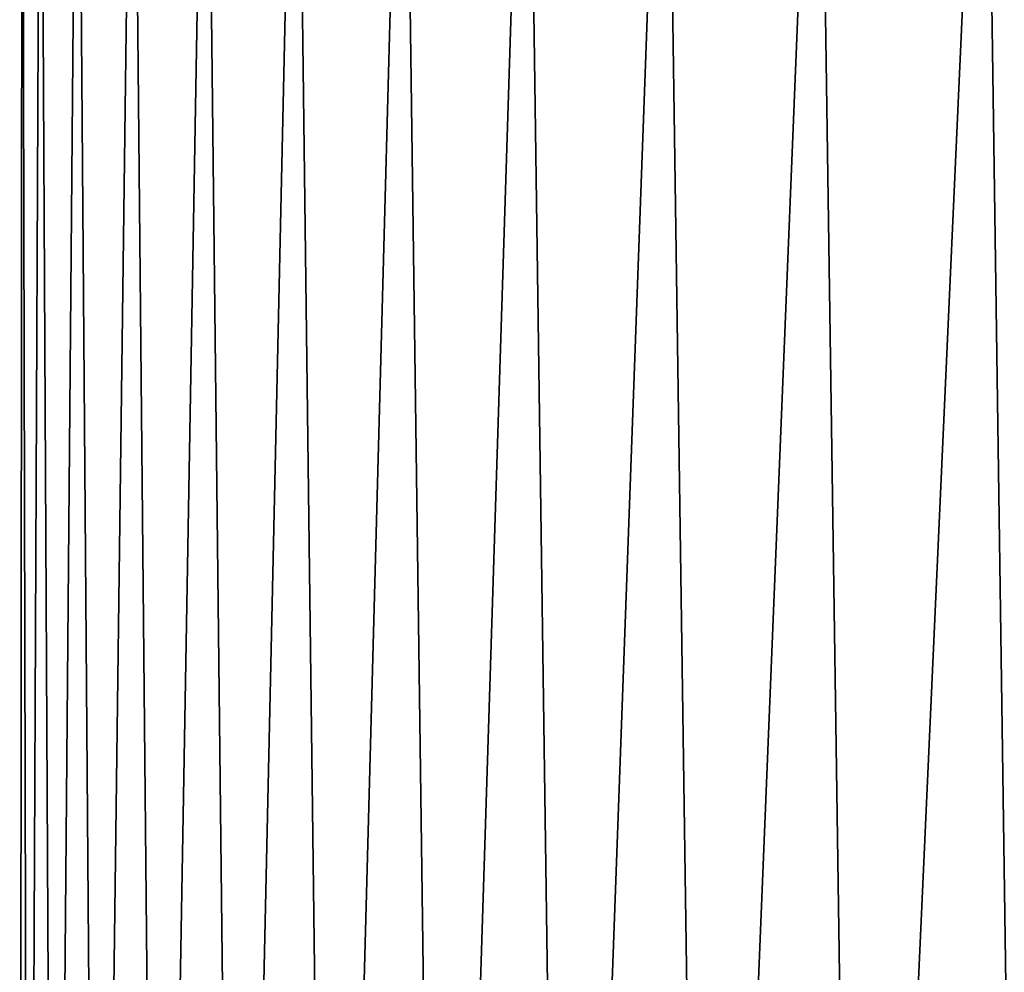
# Model space of a CAD drawing. Header units: metres. Extents: x -2 to 78, y -85 to 85.
# Tile 470 of 500: x 50.26 to 51.6, y 56.16 to 57.46. Entities that reach past the tile are written whole.
import ezdxf

# ---------------------------------------------------------------- set-up
doc = ezdxf.new("R2010")
doc.units = ezdxf.units.M
doc.layers.add('solid_20004802', color=7, linetype='CONTINUOUS')

msp = doc.modelspace()

# ---------------------------------------------------------------- linework, layer by layer
at = {"layer": 'solid_20004802'}
for points in [[(50.263786, 58.145981, -0.157037), (50.272541, 54.498138, -0.304638), (50.260624, 54.499878, 0)], [(50.263786, 58.145981, 0.157037), (50.260624, 54.499878, 0), (50.272541, 54.498138, 0.304638)], [(50.263786, 58.145981, 0.157037), (50.263786, 58.145981, -0.157037), (50.260624, 54.499878, 0)], [(50.263786, 58.145981, -0.157037), (50.289059, 58.145981, -0.470093), (50.272541, 54.498138, -0.304638)], [(50.289059, 58.145981, 0.470093), (50.263786, 58.145981, 0.157037), (50.272541, 54.498138, 0.304638)], [(50.289059, 58.145981, -0.470093), (50.308235, 54.492912, -0.607526), (50.272541, 54.498138, -0.304638)], [(50.289059, 58.145981, 0.470093), (50.272541, 54.498138, 0.304638), (50.308235, 54.492912, 0.607526)], [(50.289059, 58.145981, -0.470093), (50.339439, 58.145981, -0.7801), (50.308235, 54.492912, -0.607526)], [(50.339439, 58.145981, 0.7801), (50.289059, 58.145981, 0.470093), (50.308235, 54.492912, 0.607526)], [(50.339439, 58.145981, -0.7801), (50.36755, 54.484352, -0.906962), (50.308235, 54.492912, -0.607526)], [(50.339439, 58.145981, 0.7801), (50.308235, 54.492912, 0.607526), (50.36755, 54.484352, 0.906962)], [(50.339439, 58.145981, -0.7801), (50.414604, 58.145981, -1.085048), (50.36755, 54.484352, -0.906962)], [(50.414604, 58.145981, 1.085048), (50.339439, 58.145981, 0.7801), (50.36755, 54.484352, 0.906962)], [(50.414604, 58.145981, -1.085048), (50.450207, 54.472664, -1.201166), (50.36755, 54.484352, -0.906962)], [(50.414604, 58.145981, 1.085048), (50.36755, 54.484352, 0.906962), (50.450207, 54.472664, 1.201166)], [(50.414604, 58.145981, -1.085048), (50.514061, 58.145981, -1.382959), (50.450207, 54.472664, -1.201166)], [(50.514061, 58.145981, 1.382959), (50.414604, 58.145981, 1.085048), (50.450207, 54.472664, 1.201166)], [(50.514061, 58.145981, -1.382959), (50.555801, 54.458038, -1.48837), (50.450207, 54.472664, -1.201166)], [(50.514061, 58.145981, 1.382959), (50.450207, 54.472664, 1.201166), (50.555801, 54.458038, 1.48837)], [(50.514061, 58.145981, -1.382959), (50.637169, 58.145981, -1.671901), (50.555801, 54.458038, -1.48837)], [(50.637169, 58.145981, 1.671901), (50.514061, 58.145981, 1.382959), (50.555801, 54.458038, 1.48837)], [(50.637169, 58.145981, -1.671901), (50.683788, 54.44091, -1.766807), (50.555801, 54.458038, -1.48837)], [(50.637169, 58.145981, 1.671901), (50.555801, 54.458038, 1.48837), (50.683788, 54.44091, 1.766808)], [(50.637169, 58.145981, -1.671901), (50.783127, 58.145981, -1.95), (50.683788, 54.44091, -1.766807)], [(50.783127, 58.145981, 1.95), (50.637169, 58.145981, 1.671901), (50.683788, 54.44091, 1.766808)], [(50.783127, 58.145981, -1.95), (50.833454, 54.42168, -2.034685), (50.683788, 54.44091, -1.766807)], [(50.783127, 58.145981, 1.95), (50.683788, 54.44091, 1.766808), (50.833454, 54.42168, 2.034685)], [(50.783127, 58.145981, -1.95), (50.950989, 58.145981, -2.215452), (50.833454, 54.42168, -2.034685)], [(50.950989, 58.145981, 2.215452), (50.783127, 58.145981, 1.95), (50.833454, 54.42168, 2.034685)], [(50.950989, 58.145981, -2.215452), (51.003941, 54.400711, -2.29027), (50.833454, 54.42168, -2.034685)], [(50.950989, 58.145981, 2.215452), (50.833454, 54.42168, 2.034685), (51.003941, 54.400711, 2.29027)], [(50.950989, 58.145981, -2.215452), (51.139664, 58.145981, -2.466537), (51.003941, 54.400711, -2.29027)], [(51.139664, 58.145981, 2.466537), (50.950989, 58.145981, 2.215452), (51.003941, 54.400711, 2.29027)], [(51.139664, 58.145981, -2.466537), (51.19418, 54.378647, -2.531838), (51.003941, 54.400711, -2.29027)], [(51.139664, 58.145981, 2.466537), (51.003941, 54.400711, 2.29027), (51.19418, 54.378647, 2.531838)], [(51.139664, 58.145981, -2.466537), (51.347935, 58.145981, -2.701625), (51.19418, 54.378647, -2.531838)], [(51.347935, 58.145981, 2.701625), (51.139664, 58.145981, 2.466537), (51.19418, 54.378647, 2.531838)], [(51.347935, 58.145981, -2.701625), (51.40295, 54.35603, -2.75776), (51.19418, 54.378647, -2.531838)], [(51.347935, 58.145981, 2.701625), (51.19418, 54.378647, 2.531838), (51.402954, 54.35603, 2.75776)], [(51.347935, 58.145981, -2.701625), (51.574448, 58.145981, -2.919192), (51.40295, 54.35603, -2.75776)], [(51.574448, 58.145981, 2.919192), (51.347935, 58.145981, 2.701625), (51.402954, 54.35603, 2.75776)], [(51.574448, 58.145981, -2.919192), (51.628902, 54.333302, -2.966543), (51.40295, 54.35603, -2.75776)], [(51.574448, 58.145981, 2.919192), (51.402954, 54.35603, 2.75776), (51.628902, 54.333302, 2.966543)], [(51.574448, 58.145981, -2.919192), (51.81773, 58.145981, -3.117827), (51.628902, 54.333302, -2.966543)], [(51.81773, 58.145981, 3.117827), (51.574448, 58.145981, 2.919192), (51.628902, 54.333302, 2.966543)]]:
    msp.add_3dface(points, dxfattribs=at)

doc.saveas('drawing.dxf')
